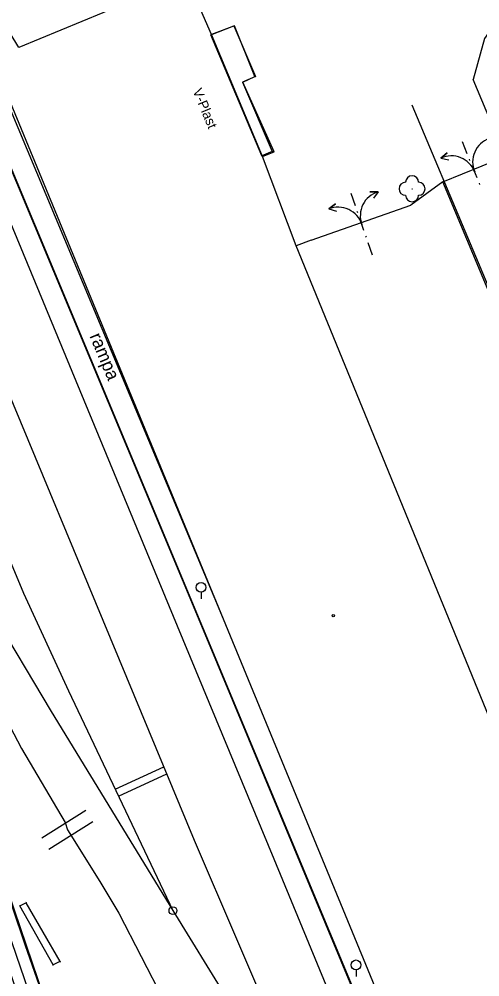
# Model space of a CAD drawing. Extents: x -545736 to -544888, y -1122892 to -1119128.
# Drawn here: x -545214.8 to -545179.4, y -1121577 to -1121503.4 of the extents above; entities that cross this region are included whole.
import ezdxf

# ---------------------------------------------------------------- set-up
doc = ezdxf.new("R2010")
doc.units = 0
for name, color, linetype in [('Vrstva 1', 7, 'Continuous'), ('Vrstva 12', 7, 'Continuous'), ('Vrstva 16', 7, 'Continuous'), ('Vrstva 17', 7, 'Continuous'), ('Vrstva 2', 7, 'Continuous'), ('Vrstva 23', 7, 'Continuous'), ('Vrstva 26', 7, 'Continuous'), ('Vrstva 35', 7, 'Continuous'), ('Vrstva 36', 7, 'Continuous'), ('Vrstva 41', 7, 'Continuous'), ('Vrstva 42', 7, 'Continuous'), ('Vrstva 49', 7, 'Continuous'), ('Vrstva 50', 7, 'Continuous'), ('Vrstva 51', 7, 'Continuous'), ('Vrstva 59', 7, 'Continuous'), ('Vrstva 7', 7, 'Continuous')]:
    doc.layers.add(name, color=color, linetype=linetype)

msp = doc.modelspace()

# ---------------------------------------------------------------- linework, layer by layer
at = {"layer": 'Vrstva 1'}
for points in [[(-545223.914, -1121512.145), (-545222.307, -1121516.063), (-545201.359, -1121566.492), (-545194.846, -1121581.654), (-545187.618, -1121598.037), (-545184.441, -1121605.229), (-545182.916, -1121608.695), (-545179.472, -1121617.113), (-545175.207, -1121628.144), (-545171.571, -1121637.866), (-545165.151, -1121654.745), (-545162.352, -1121662.092), (-545162.064, -1121662.86)], [(-545218.327, -1121512.169), (-545215.614, -1121518.744), (-545202.659, -1121550.017), (-545195.247, -1121567.92), (-545182.766, -1121598.165), (-545176.378, -1121614.965), (-545172.622, -1121626.586), (-545169.798, -1121637.37), (-545165.151, -1121654.745)], [(-545228.501, -1121513.3), (-545227.352, -1121516.053), (-545222.404, -1121528.267), (-545217.799, -1121539.566), (-545214.484, -1121547.496), (-545211.024, -1121555.013), (-545202.995, -1121571.91), (-545198.885, -1121578.612), (-545196.928, -1121581.836), (-545187.618, -1121598.037)], [(-545231.785, -1121514.645), (-545231.119, -1121516.339), (-545225.999, -1121529.161), (-545220.978, -1121540.958), (-545217.003, -1121548.824), (-545212.346, -1121556.608), (-545202.995, -1121571.91)]]:
    msp.add_lwpolyline(points, dxfattribs=at)
at = {"layer": 'Vrstva 12'}
for p, q in [((-545198.302, -1121503.916), (-545198.27, -1121503.913)), ((-545200.09, -1121504.603), (-545200.025, -1121504.563)), ((-545196.689, -1121507.807), (-545196.654, -1121507.79)), ((-545200.779, -1121550.049), (-545217.968, -1121508.854)), ((-545197.649, -1121508.228), (-545197.624, -1121508.238)), ((-545196.125, -1121513.956), (-545196.174, -1121513.905)), ((-545195.365, -1121513.558), (-545195.218, -1121513.594)), ((-545186.027, -1121585.455), (-545200.779, -1121550.049))]:
    msp.add_line(p, q, dxfattribs=at)
msp.add_lwpolyline([(-545200.09, -1121504.603), (-545198.302, -1121503.916), (-545196.654, -1121507.79), (-545197.649, -1121508.228), (-545195.365, -1121513.558), (-545196.174, -1121513.905)], close=True, dxfattribs=at)
for points in [[(-545196.125, -1121513.956), (-545195.218, -1121513.594), (-545197.624, -1121508.238), (-545196.689, -1121507.807), (-545198.27, -1121503.913), (-545200.025, -1121504.563)], [(-545185.994, -1121585.414), (-545200.707, -1121550.153), (-545217.92, -1121508.838)], [(-545216.37, -1121508.273), (-545199.14, -1121549.483), (-545184.544, -1121584.902)]]:
    msp.add_lwpolyline(points, dxfattribs=at)
at = {"layer": 'Vrstva 16'}
for p, q in [((-545214.277, -1121571.259), (-545214.285, -1121571.296)), ((-545211.694, -1121575.809), (-545211.63, -1121575.837)), ((-545212.204, -1121576.119), (-545212.2, -1121576.067))]:
    msp.add_line(p, q, dxfattribs=at)
for points in [[(-545214.752, -1121571.541), (-545214.285, -1121571.296), (-545211.694, -1121575.809), (-545212.2, -1121576.067)], [(-545212.2, -1121576.067), (-545214.752, -1121571.541), (-545214.756, -1121571.522)]]:
    msp.add_lwpolyline(points, dxfattribs=at)
at = {"layer": 'Vrstva 17'}
for p, q in [((-545180.378, -1121513.738), (-545180.756, -1121512.812)), ((-545182.4, -1121514.078), (-545181.92, -1121513.666)), ((-545182.259, -1121515.901), (-545177.409, -1121513.921)), ((-545180.17, -1121514.247), (-545180.208, -1121514.155)), ((-545179.622, -1121515.59), (-545180, -1121514.664)), ((-545179.414, -1121516.099), (-545179.452, -1121516.007)), ((-545188.974, -1121517.748), (-545189.303, -1121516.803)), ((-545187.233, -1121516.664), (-545187.865, -1121516.673)), ((-545192.377, -1121520.369), (-545184.706, -1121517.696)), ((-545191.01, -1121517.981), (-545190.509, -1121517.594)), ((-545188.793, -1121518.267), (-545188.826, -1121518.172)), ((-545188.315, -1121519.636), (-545188.645, -1121518.692)), ((-545192.377, -1121520.369), (-545193.53, -1121520.81)), ((-545188.134, -1121520.156), (-545188.167, -1121520.061)), ((-545187.657, -1121521.525), (-545187.986, -1121520.58))]:
    msp.add_line(p, q, dxfattribs=at)
for points in [[(-545181.92, -1121513.666), (-545182.4, -1121514.078), (-545181.804, -1121514.213)], [(-545163.035, -1121561.642), (-545172.317, -1121539.635), (-545182.259, -1121515.901), (-545184.706, -1121517.696)], [(-545187.865, -1121516.673), (-545187.233, -1121516.664), (-545187.59, -1121517.16)], [(-545190.509, -1121517.594), (-545191.01, -1121517.981), (-545190.423, -1121518.147)]]:
    msp.add_lwpolyline(points, dxfattribs=at)
for centre, start, end in [((-545178.049, -1121514.37), 109.72245, 203.24233), ((-545181.599, -1121515.819), 21.1729, 114.69278), ((-545186.681, -1121518.501), 106.72599, 200.24587), ((-545190.302, -1121519.762), 18.17644, 111.69632)]:
    msp.add_arc(centre, 1.917, start, end, dxfattribs=at)
at = {"layer": 'Vrstva 2'}
msp.add_circle((-545202.995, -1121571.91), 0.3, dxfattribs=at)
at = {"layer": 'Vrstva 23'}
for points in [[(-545163.43, -1121599.323), (-545162.461, -1121598.907), (-545168.549, -1121583.825), (-545167.585, -1121583.378), (-545173.378, -1121570.042), (-545193.53, -1121520.81), (-545196.125, -1121513.956), (-545200.025, -1121504.563), (-545201.914, -1121500.208), (-545214.824, -1121505.578), (-545215.505, -1121504.469), (-545216.906, -1121505.087), (-545216.548, -1121506.16), (-545216.91, -1121506.413), (-545199.14, -1121549.483)], [(-545199.14, -1121549.483), (-545184.544, -1121584.902), (-545183.89, -1121586.523), (-545182.632, -1121589.687), (-545182.389, -1121590.284), (-545182.528, -1121590.341), (-545176.667, -1121604.641), (-545175.784, -1121604.295)]]:
    msp.add_lwpolyline(points, dxfattribs=at)
at = {"layer": 'Vrstva 26'}
msp.add_lwpolyline([(-545097.437, -1122052.623), (-545072.287, -1122039.894), (-545085.621, -1122009.744), (-545089.841, -1121964.946), (-545095.239, -1121958.274), (-545095.745, -1121940.272), (-545098.424, -1121935.947), (-545099.088, -1121910.293), (-545099.581, -1121891.247), (-545095.82, -1121860.673), (-545104.239, -1121857.434), (-545113.591, -1121811.167), (-545113.924, -1121803.223), (-545124.359, -1121753.762), (-545132.104, -1121728.782), (-545141.308, -1121704.806), (-545150.282, -1121669.65), (-545151.919, -1121656.143), (-545151.404, -1121636.531), (-545180.167, -1121637.447), (-545212.798, -1121581.796), (-545235.977, -1121514.184), (-545242.54, -1121484.599), (-545257.211, -1121409.362)], dxfattribs=at)
at = {"layer": 'Vrstva 35'}
msp.add_lwpolyline([(-545241.541, -1121485.465), (-545239.999, -1121492.308), (-545237.251, -1121504.071), (-545235.337, -1121513.168), (-545234.596, -1121515.041), (-545224.398, -1121544.845), (-545211.981, -1121581.286), (-545198.438, -1121604.211), (-545181.421, -1121633.25), (-545182.966, -1121634.194), (-545200.042, -1121605.172), (-545213.729, -1121581.837), (-545226.104, -1121545.417), (-545236.204, -1121516.019), (-545237.061, -1121513.796), (-545239.019, -1121504.439), (-545241.749, -1121492.723), (-545243.32, -1121485.713)], dxfattribs=at)
at = {"layer": 'Vrstva 36'}
for p, q in [((-545200.835, -1121547.441), (-545200.834, -1121547.941)), ((-545188.928, -1121576.458), (-545188.927, -1121576.958))]:
    msp.add_line(p, q, dxfattribs=at)
for centre in [(-545200.835, -1121547.063), (-545188.928, -1121576.08)]:
    msp.add_circle(centre, 0.378, dxfattribs=at)
at = {"layer": 'Vrstva 41'}
for p, q in [((-545209.684, -1121564.202), (-545213.065, -1121566.339)), ((-545212.53, -1121567.184), (-545209.149, -1121565.047))]:
    msp.add_line(p, q, dxfattribs=at)
at = {"layer": 'Vrstva 42'}
msp.add_lwpolyline([(-545234.606, -1121504.148), (-545234.668, -1121505.42), (-545234.552, -1121510.91), (-545234.265, -1121513.037), (-545232.982, -1121515.972), (-545226.965, -1121531.867), (-545224.35, -1121540.455), (-545223.253, -1121543.029), (-545221.495, -1121546.779), (-545218.533, -1121552.035), (-545214.62, -1121559.459), (-545211.263, -1121565.139), (-545211.107, -1121565.693), (-545208.6, -1121569.659), (-545207.156, -1121572.112), (-545203.713, -1121578.755)], dxfattribs=at)
at = {"layer": 'Vrstva 49'}
msp.add_line((-545214.35, -1121574.592), (-545211.978, -1121581.329), dxfattribs=at)
msp.add_lwpolyline([(-545220.602, -1121556.073), (-545214.35, -1121574.592)], dxfattribs=at)
at = {"layer": 'Vrstva 50'}
msp.add_line((-545184.65, -1121516.429), (-545184.579, -1121516.429), dxfattribs=at)
for centre, start, end in [((-545184.62, -1121515.928), 0, 180), ((-545185.12, -1121516.428), 90, 270), ((-545184.12, -1121516.428), 270, 90), ((-545184.62, -1121516.928), 180, 0)]:
    msp.add_arc(centre, 0.5, start, end, dxfattribs=at)
at = {"layer": 'Vrstva 51'}
for points in [[(-545163.24, -1121493.51), (-545168.226, -1121494.963), (-545172.891, -1121497.659), (-545177.188, -1121502.208), (-545179.054, -1121504.87), (-545179.917, -1121508.032)], [(-545162.762, -1121561.763), (-545158.19, -1121559.843), (-545171.061, -1121529.155), (-545179.917, -1121508.032)], [(-545184.628, -1121509.981), (-545175.663, -1121531.299), (-545162.762, -1121561.763)]]:
    msp.add_lwpolyline(points, dxfattribs=at)
at = {"layer": 'Vrstva 59'}
msp.add_circle((-545190.677, -1121549.242), 0.0873, dxfattribs=at)
at = {"layer": 'Vrstva 7'}
for p, q in [((-545207.43, -1121562.576), (-545203.704, -1121560.847)), ((-545207.173, -1121563.118), (-545203.474, -1121561.401))]:
    msp.add_line(p, q, dxfattribs=at)

# ---------------------------------------------------------------- texts
at = {"layer": 'Vrstva 12'}
msp.add_text('rampa', height=1, rotation=292.68992, dxfattribs=at).set_placement((-545209.42, -1121527.746))
at = {"layer": 'Vrstva 23'}
msp.add_text('V-Plast', height=0.75, rotation=292.54836, dxfattribs=at).set_placement((-545201.491, -1121508.901))

doc.saveas('drawing.dxf')
